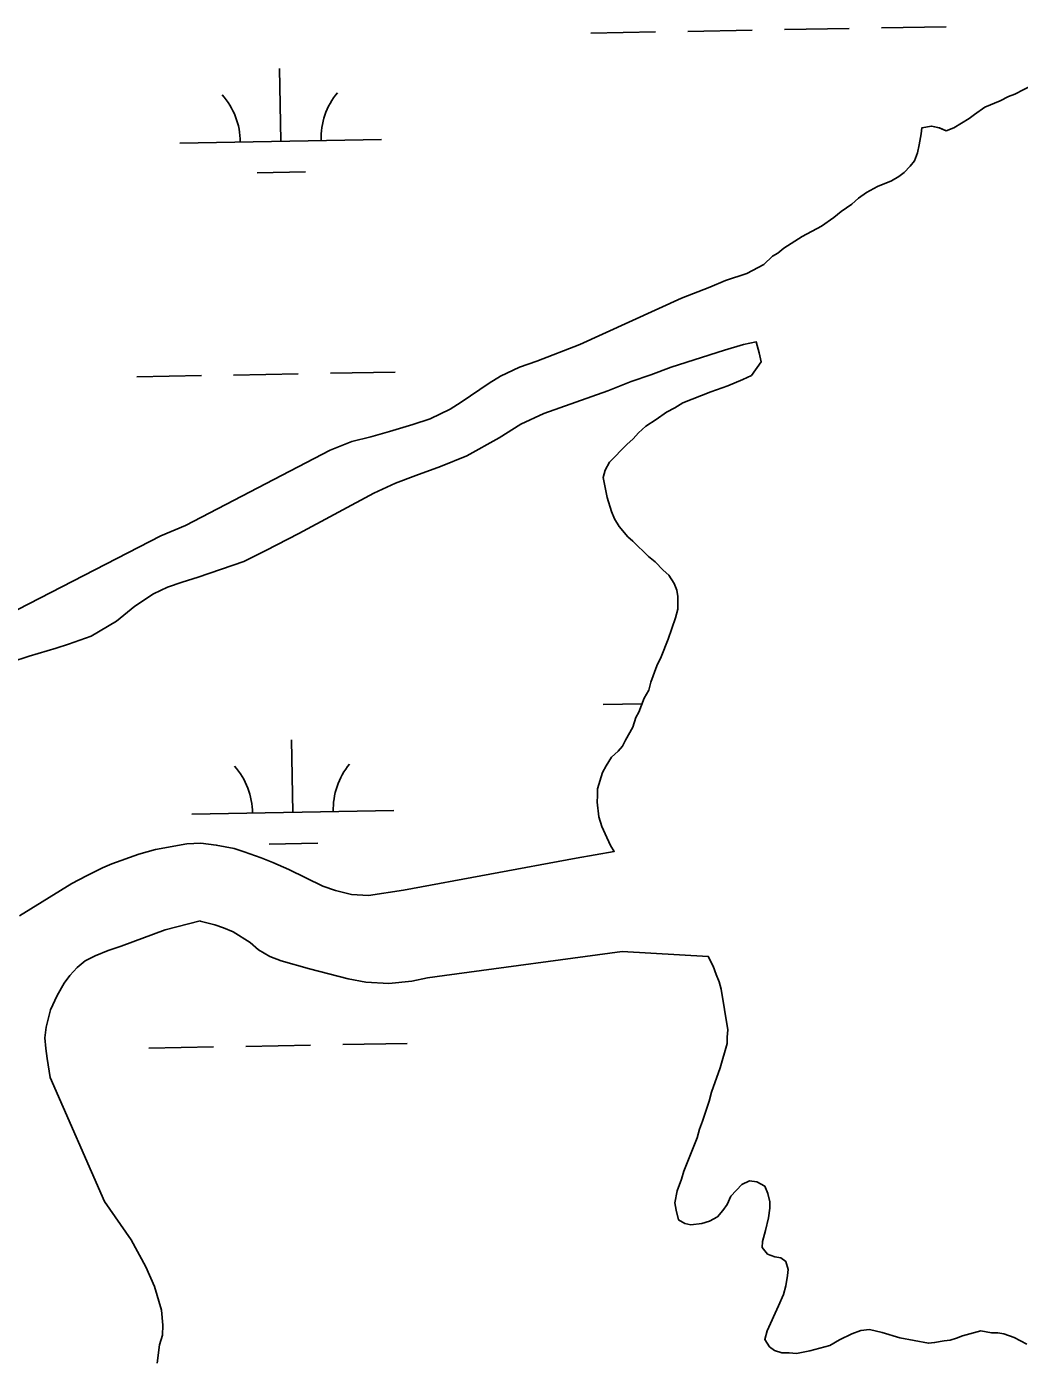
# Model space of a CAD drawing. Extents: x 3957609 to 3995875, y 234277 to 260273.
# Drawn here: x 3987032 to 3987524, y 241737 to 242398 of the extents above; entities that cross this region are included whole.
import ezdxf

# ---------------------------------------------------------------- set-up
doc = ezdxf.new("R2010")
doc.units = 0
doc.layers.add('V-TOPO-SHOR', color=7, linetype='Continuous')
doc.layers.add('V-WETL-SWMP', color=7, linetype='Continuous')

msp = doc.modelspace()

# ---------------------------------------------------------------- linework, layer by layer
at = {"layer": 'V-TOPO-SHOR'}
for points in [[(3987397.171, 242280.5), (3987401.377, 242284.731), (3987404.087, 242286.247), (3987407.093, 242288.667), (3987416.117, 242294.422), (3987425.747, 242299.575), (3987431.762, 242303.812), (3987435.37, 242306.837), (3987440.783, 242310.472), (3987444.091, 242313.495), (3987448, 242316.219), (3987453.417, 242319.25), (3987460.341, 242321.984), (3987463.952, 242324.106), (3987466.657, 242326.224), (3987469.664, 242329.246), (3987471.763, 242331.966), (3987473.26, 242335.888), (3987474.151, 242339.81), (3987475.04, 242345.237), (3987475.333, 242348.254), (3987480.152, 242349.171), (3987484.074, 242348.278), (3987487.393, 242346.781), (3987491.305, 242348.301), (3987498.827, 242352.846), (3987501.535, 242354.963), (3987506.647, 242358.596), (3987514.173, 242361.634), (3987518.386, 242363.755), (3987521.396, 242364.97), (3987530.424, 242369.518)], [(3987397.171, 242280.5), (3987388.686, 242276.115), (3987378.104, 242272.687), (3987370.32, 242269.265), (3987356.346, 242263.825), (3987306.051, 242240.89), (3987284.691, 242232.63), (3987276.105, 242229.605), (3987266.726, 242225.181), (3987261.141, 242221.765), (3987247.179, 242212.33), (3987241.793, 242208.916), (3987231.815, 242204.089), (3987223.228, 242201.267), (3987211.649, 242197.832), (3987202.461, 242195.207), (3987193.075, 242192.78), (3987182.297, 242188.551), (3987110.66, 242151.158), (3987098.482, 242146.125), (3987027.644, 242109.535)], [(3987024.126, 242083.544), (3987033.108, 242086.569), (3987046.49, 242090.407), (3987052.679, 242092.424), (3987063.859, 242096.454), (3987076.427, 242103.889), (3987085.598, 242111.311), (3987094.773, 242117.334), (3987101.757, 242120.754), (3987108.946, 242123.173), (3987116.933, 242125.595), (3987139.494, 242133.46), (3987150.469, 242138.889), (3987166.832, 242147.333), (3987203.946, 242167.231), (3987214.723, 242172.259), (3987224.705, 242176.089), (3987236.882, 242180.523), (3987250.057, 242185.757), (3987266.019, 242194.601), (3987276.791, 242201.429), (3987288.166, 242206.659), (3987319.91, 242217.948), (3987331.489, 242222.58), (3987341.072, 242225.806), (3987351.255, 242229.636), (3987377.61, 242238.108), (3987386.994, 242240.935), (3987393.37, 242242.208)], [(3987393.37, 242242.208), (3987394.891, 242236.787), (3987395.811, 242232.27), (3987391.008, 242225.624), (3987386.794, 242223.502), (3987379.267, 242220.465), (3987370.838, 242217.426), (3987356.989, 242211.957), (3987353.079, 242209.535), (3987348.867, 242207.413), (3987343.753, 242203.78), (3987338.639, 242200.448), (3987335.033, 242197.122), (3987332.327, 242194.101), (3987329.323, 242191.377), (3987320.608, 242182.61), (3987318.509, 242178.686), (3987317.616, 242175.067), (3987319.455, 242165.126), (3987321.587, 242158.2), (3987323.105, 242154.587), (3987325.528, 242150.675), (3987329.763, 242145.565), (3987332.182, 242143.462), (3987340.04, 242135.95), (3987343.364, 242133.249), (3987347.296, 242129.04), (3987350.016, 242126.638), (3987352.74, 242122.425), (3987353.956, 242119.113), (3987354.568, 242116.103), (3987354.587, 242109.773), (3987353.395, 242105.55), (3987349.809, 242094.988), (3987346.219, 242086.237), (3987344.124, 242081.709), (3987341.133, 242073.562), (3987340.241, 242069.642), (3987337.842, 242065.716), (3987335.149, 242058.775), (3987333.65, 242056.058), (3987332.159, 242051.23), (3987328.561, 242044.89), (3987327.064, 242041.871), (3987324.96, 242039.454), (3987321.655, 242036.43), (3987318.956, 242032.202), (3987317.156, 242028.881), (3987314.77, 242020.736), (3987314.78, 242017.42), (3987314.489, 242014.104), (3987315.415, 242006.873), (3987316.936, 242002.056), (3987318.454, 241998.441), (3987321.184, 241992.723), (3987323.003, 241989.715)], [(3987028.453, 241957.835), (3987054.387, 241973.902), (3987061.569, 241977.722), (3987069.552, 241981.543), (3987074.144, 241983.556), (3987087.519, 241988.394), (3987095.707, 241990.616), (3987111.289, 241993.462), (3987118.282, 241993.882), (3987125.878, 241992.907), (3987134.679, 241991.134), (3987139.68, 241989.551), (3987148.083, 241986.577), (3987153.887, 241984.197), (3987161.89, 241980.824), (3987178.705, 241972.481), (3987184.908, 241970.302), (3987192.907, 241968.327), (3987201.302, 241967.953), (3987218.682, 241970.605), (3987304.175, 241986.452), (3987323.003, 241989.715)], [(3987369.576, 241937.714), (3987326.875, 241940.155), (3987238.971, 241928.297), (3987230.58, 241927.072), (3987222.792, 241925.45), (3987211.403, 241924.216), (3987200.01, 241924.981), (3987191.21, 241926.552), (3987172.01, 241931.49), (3987158.005, 241935.447), (3987152.404, 241937.628), (3987146.797, 241941.007), (3987142.588, 241944.593), (3987134.179, 241949.965), (3987129.376, 241951.947), (3987125.176, 241953.334), (3987117.975, 241955.112), (3987117.973, 241955.31), (3987100.6, 241950.86), (3987078.84, 241942.799), (3987072.25, 241940.581), (3987065.864, 241937.964), (3987060.875, 241935.551), (3987056.887, 241932.141), (3987053.301, 241928.332), (3987050.514, 241924.527), (3987047.135, 241918.321), (3987043.76, 241911.315), (3987041.587, 241902.716), (3987041.003, 241897.317), (3987041.419, 241892.121), (3987042.033, 241887.126), (3987043.661, 241877.738), (3987070.429, 241816.263), (3987083.677, 241797.315), (3987090.913, 241783.948), (3987095.341, 241774.169), (3987098.773, 241762.387), (3987099.396, 241754.993), (3987099.209, 241749.996), (3987097.827, 241745.196), (3987096.653, 241736.199)], [(3987400.003, 241744.301), (3987397.58, 241747.909), (3987398.774, 241752.132), (3987404.464, 241764.508), (3987406.858, 241770.243), (3987408.05, 241774.466), (3987408.939, 241779.592), (3987409.232, 241782.607), (3987408.013, 241786.52), (3987405.596, 241788.323), (3987402.582, 241788.916), (3987398.961, 241790.11), (3987396.237, 241793.418), (3987396.53, 241796.433), (3987398.021, 241801.864), (3987399.508, 241808.196), (3987400.095, 241813.021), (3987400.087, 241816.036), (3987399.17, 241820.253), (3987397.652, 241823.866), (3987393.726, 241825.963), (3987390.109, 241826.555), (3987386.196, 241824.734), (3987380.789, 241818.991), (3987378.993, 241814.766), (3987376.892, 241811.746), (3987374.188, 241808.723), (3987370.277, 241806.601), (3987366.361, 241805.384), (3987360.938, 241804.766), (3987357.923, 241805.358), (3987354.902, 241807.158), (3987353.682, 241811.977), (3987353.067, 241815.592), (3987354.255, 241821.623), (3987356.348, 241827.355), (3987357.542, 241831.277), (3987364.122, 241847.876), (3987365.316, 241852.099), (3987366.811, 241856.021), (3987370.096, 241865.979), (3987371.288, 241870.503), (3987375.47, 241882.571), (3987379.05, 241894.64), (3987379.042, 241897.655), (3987379.333, 241901.272), (3987375.956, 241921.457), (3987375.04, 241925.07), (3987373.523, 241928.682), (3987372.003, 241932.897), (3987369.576, 241937.714)], [(3987527.495, 241745.591), (3987521.157, 241748.886), (3987516.027, 241750.68), (3987513.012, 241751.274), (3987509.997, 241751.264), (3987504.568, 241752.153), (3987495.534, 241749.714), (3987492.524, 241748.499), (3987489.511, 241747.586), (3987486.498, 241747.274), (3987481.68, 241746.357), (3987478.667, 241746.046), (3987464.493, 241748.714), (3987455.744, 241751.401), (3987449.409, 241752.888), (3987445.19, 241752.274), (3987440.674, 241750.754), (3987434.655, 241747.721), (3987429.841, 241744.993), (3987419.904, 241742.251), (3987413.274, 241741.024), (3987409.658, 241741.315), (3987406.041, 241741.305), (3987402.42, 241742.499), (3987400.003, 241744.301)]]:
    msp.add_lwpolyline(points, dxfattribs=at)
at = {"layer": 'V-WETL-SWMP'}
for p, q in [((3987311.428, 242395.193), (3987343.423, 242395.775)), ((3987359.42, 242396.066), (3987391.415, 242396.648)), ((3987407.412, 242396.939), (3987439.407, 242397.52)), ((3987455.404, 242397.811), (3987487.399, 242398.393)), ((3987157.784, 242341.649), (3987157.13, 242377.643)), ((3987107.792, 242340.74), (3987207.776, 242342.558)), ((3987146.067, 242326.003), (3987170.063, 242326.439)), ((3987086.487, 242224.902), (3987118.482, 242225.483)), ((3987134.479, 242225.774), (3987166.474, 242226.356)), ((3987182.471, 242226.647), (3987214.466, 242227.229)), ((3987317.476, 242062.573), (3987336.759, 242062.924)), ((3987163.832, 242009.029), (3987163.178, 242045.023)), ((3987113.841, 242008.12), (3987213.824, 242009.938)), ((3987152.115, 241993.383), (3987176.111, 241993.819)), ((3987092.535, 241892.282), (3987124.53, 241892.863)), ((3987140.527, 241893.154), (3987172.522, 241893.736)), ((3987188.519, 241894.027), (3987220.514, 241894.609))]:
    msp.add_line(p, q, dxfattribs=at)
for points in [[(3987530.425, 242369.519), (3987521.397, 242364.97), (3987518.386, 242363.755), (3987514.173, 242361.633), (3987506.647, 242358.596), (3987501.534, 242354.963), (3987498.828, 242352.845), (3987491.306, 242348.301), (3987487.393, 242346.782), (3987484.073, 242348.279), (3987480.152, 242349.172), (3987475.332, 242348.253), (3987475.04, 242345.238), (3987474.152, 242339.81), (3987473.26, 242335.889), (3987471.764, 242331.966), (3987469.663, 242329.247), (3987466.658, 242326.223), (3987463.952, 242324.105), (3987460.341, 242321.984), (3987453.417, 242319.251), (3987448.001, 242316.22), (3987444.091, 242313.496), (3987440.784, 242310.472)], [(3987440.784, 242310.472), (3987435.37, 242306.838), (3987431.762, 242303.813), (3987425.747, 242299.575), (3987416.117, 242294.422), (3987407.093, 242288.668), (3987404.086, 242286.247), (3987401.378, 242284.732), (3987397.171, 242280.5), (3987388.687, 242276.116), (3987378.105, 242272.686), (3987370.32, 242269.265), (3987356.347, 242263.826), (3987306.051, 242240.889), (3987284.691, 242232.63), (3987276.106, 242229.606), (3987266.726, 242225.181), (3987261.141, 242221.766), (3987247.179, 242212.331), (3987241.793, 242208.917), (3987231.815, 242204.09), (3987223.229, 242201.266), (3987211.648, 242197.833), (3987202.462, 242195.207), (3987193.076, 242192.78), (3987182.296, 242188.55), (3987110.66, 242151.159), (3987098.483, 242146.125), (3987027.644, 242109.535)], [(3987024.125, 242083.543), (3987033.109, 242086.568), (3987046.489, 242090.406), (3987052.678, 242092.424), (3987063.858, 242096.455), (3987076.427, 242103.888), (3987085.598, 242111.31), (3987094.773, 242117.334), (3987101.758, 242120.753), (3987108.946, 242123.173), (3987116.933, 242125.596), (3987139.493, 242133.459), (3987150.469, 242138.888), (3987166.832, 242147.332), (3987203.946, 242167.231), (3987214.723, 242172.26), (3987224.704, 242176.088), (3987236.883, 242180.522), (3987250.057, 242185.758), (3987266.019, 242194.6), (3987276.791, 242201.428), (3987288.167, 242206.659), (3987319.911, 242217.948), (3987331.489, 242222.58), (3987341.073, 242225.806), (3987351.254, 242229.635), (3987377.61, 242238.109), (3987386.995, 242240.935), (3987393.369, 242242.209), (3987394.892, 242236.788), (3987395.81, 242232.27), (3987391.008, 242225.624), (3987386.794, 242223.502), (3987379.268, 242220.465), (3987370.838, 242217.425), (3987356.99, 242211.958), (3987353.079, 242209.534), (3987348.866, 242207.412), (3987343.753, 242203.779), (3987338.639, 242200.448), (3987335.032, 242197.122), (3987332.328, 242194.1), (3987329.323, 242191.378), (3987320.608, 242182.61), (3987318.51, 242178.686), (3987317.617, 242175.066), (3987319.456, 242165.125), (3987321.587, 242158.199), (3987323.105, 242154.587), (3987325.528, 242150.676), (3987329.763, 242145.565), (3987332.181, 242143.462), (3987340.04, 242135.951), (3987343.364, 242133.248), (3987347.295, 242129.04), (3987350.015, 242126.637), (3987352.74, 242122.426), (3987353.956, 242119.114), (3987354.568, 242116.102), (3987354.587, 242109.772), (3987353.394, 242105.549), (3987349.809, 242094.989), (3987346.219, 242086.237), (3987344.123, 242081.709)], [(3987344.123, 242081.709), (3987341.134, 242073.562), (3987340.241, 242069.641), (3987337.842, 242065.716), (3987335.15, 242058.775), (3987333.651, 242056.058), (3987332.159, 242051.231), (3987328.561, 242044.89), (3987327.063, 242041.872), (3987324.961, 242039.454), (3987321.655, 242036.43), (3987318.955, 242032.202), (3987317.156, 242028.881), (3987314.77, 242020.736), (3987314.78, 242017.42), (3987314.488, 242014.104), (3987315.415, 242006.873), (3987316.936, 242002.055), (3987318.454, 241998.442), (3987321.184, 241992.724), (3987323.002, 241989.715), (3987304.175, 241986.452), (3987218.682, 241970.604), (3987201.302, 241967.953), (3987192.907, 241968.327), (3987184.907, 241970.301), (3987178.704, 241972.481), (3987161.891, 241980.824), (3987153.886, 241984.198), (3987148.083, 241986.578), (3987139.68, 241989.551), (3987134.678, 241991.134), (3987125.879, 241992.907), (3987118.282, 241993.883), (3987111.288, 241993.462), (3987095.707, 241990.616), (3987087.52, 241988.393), (3987074.144, 241983.556), (3987069.553, 241981.543), (3987061.57, 241977.722), (3987054.387, 241973.903), (3987028.453, 241957.835)], [(3987375.956, 241921.456), (3987375.041, 241925.07), (3987373.523, 241928.682), (3987372.003, 241932.897), (3987369.577, 241937.713), (3987326.875, 241940.155), (3987238.972, 241928.297), (3987230.581, 241927.072), (3987222.792, 241925.45), (3987211.403, 241924.216), (3987200.009, 241924.981), (3987191.21, 241926.553), (3987172.009, 241931.491), (3987158.006, 241935.446), (3987152.404, 241937.627), (3987146.797, 241941.008), (3987142.589, 241944.593), (3987134.179, 241949.964), (3987129.376, 241951.948), (3987125.175, 241953.334), (3987117.975, 241955.111), (3987117.974, 241955.311), (3987100.599, 241950.861), (3987078.839, 241942.8), (3987072.25, 241940.582), (3987065.863, 241937.964), (3987060.874, 241935.551), (3987056.887, 241932.141), (3987053.301, 241928.333), (3987050.514, 241924.527), (3987047.135, 241918.321), (3987043.759, 241911.316), (3987041.587, 241902.715), (3987041.004, 241897.317), (3987041.419, 241892.122), (3987042.034, 241887.127), (3987043.661, 241877.739), (3987070.429, 241816.263), (3987083.677, 241797.316), (3987090.913, 241783.948), (3987095.34, 241774.168), (3987098.773, 241762.386), (3987099.395, 241754.993), (3987099.21, 241749.996), (3987097.826, 241745.196), (3987096.654, 241736.198)], [(3987527.496, 241745.591), (3987521.156, 241748.887), (3987516.027, 241750.68), (3987513.011, 241751.274), (3987509.997, 241751.264), (3987504.569, 241752.152), (3987495.534, 241749.713), (3987492.524, 241748.499), (3987489.512, 241747.585), (3987486.499, 241747.275), (3987481.679, 241746.356), (3987478.666, 241746.045), (3987464.492, 241748.715), (3987455.743, 241751.401), (3987449.409, 241752.889), (3987445.191, 241752.273), (3987440.674, 241750.753), (3987434.655, 241747.72), (3987429.841, 241744.993), (3987419.903, 241742.25), (3987413.275, 241741.024), (3987409.658, 241741.315), (3987406.041, 241741.304), (3987402.42, 241742.499), (3987400.003, 241744.3), (3987397.581, 241747.909), (3987398.774, 241752.133), (3987404.463, 241764.508), (3987406.857, 241770.242), (3987408.05, 241774.465), (3987408.939, 241779.592), (3987409.231, 241782.607), (3987408.013, 241786.521), (3987405.597, 241788.322), (3987402.581, 241788.916), (3987398.96, 241790.111), (3987396.237, 241793.418), (3987396.53, 241796.433), (3987398.02, 241801.863), (3987399.508, 241808.197), (3987400.096, 241813.021), (3987400.087, 241816.036), (3987399.17, 241820.252), (3987397.652, 241823.865), (3987393.727, 241825.963), (3987390.109, 241826.555), (3987386.196, 241824.734), (3987380.788, 241818.991), (3987378.992, 241814.766), (3987376.892, 241811.745), (3987374.188, 241808.723), (3987370.276, 241806.601), (3987366.361, 241805.384), (3987360.938, 241804.765), (3987357.922, 241805.358), (3987354.903, 241807.158), (3987353.682, 241811.976), (3987353.068, 241815.591), (3987354.256, 241821.623), (3987356.348, 241827.356), (3987357.542, 241831.278), (3987364.123, 241847.876), (3987365.316, 241852.099), (3987366.811, 241856.022), (3987370.096, 241865.979), (3987371.288, 241870.503), (3987375.471, 241882.572), (3987379.051, 241894.64), (3987379.042, 241897.654), (3987379.333, 241901.272), (3987375.956, 241921.456)]]:
    msp.add_lwpolyline(points, dxfattribs=at)
for centre, start, end in [((3987102.542, 242341.12), 0.269879, 41.813537), ((3987213.009, 242343.128), 140.269876, 181.813534), ((3987108.59, 242008.5), 0.269879, 41.813537), ((3987219.057, 242010.508), 140.269876, 181.813534)]:
    msp.add_arc(centre, 35.246, start, end, dxfattribs=at)

doc.saveas('drawing.dxf')
